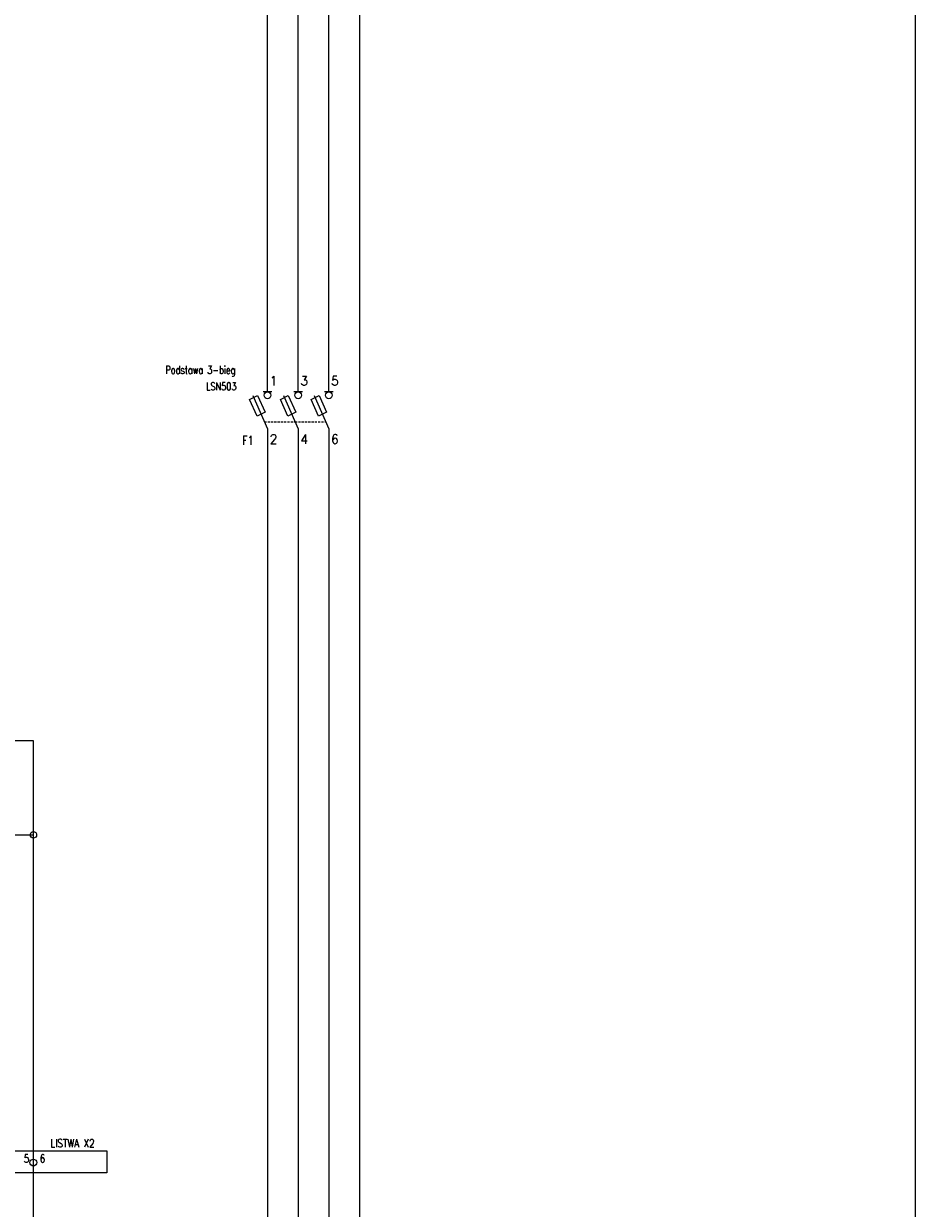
# Model space of a CAD drawing. Header units: millimetres. Extents: x 183299 to 1018155, y -286688 to 171278.
# Tile 316 of 320: x 997819 to 1018155, y -214274 to -187243. Entities that reach past the tile are written whole.
import ezdxf
from ezdxf.enums import TextEntityAlignment as Align

# ---------------------------------------------------------------- set-up
doc = ezdxf.new("R2010")
doc.units = ezdxf.units.MM
doc.header["$MEASUREMENT"] = 0
doc.linetypes.add('HIDDEN', pattern=[0.375, 0.25, -0.125])
for name, color, linetype in [('hager_artno', 7, 'Continuous'), ('hager_descr', 7, 'Continuous'), ('hager_symbol', 7, 'Continuous')]:
    doc.layers.add(name, color=color, linetype=linetype)
doc.styles.add('Hager_styl', font='SIMPLEX.SHX')
doc.styles.get("Standard").update_dxf_attribs({"font": 'txt', "bigfont": 'BIGFONT.SHX'})

# ---------------------------------------------------------------- blocks, each defined once
blk = doc.blocks.new('hager_48')
for p, q in [((0, -5.25), (0, 0)), ((7, -5.25), (7, 0)), ((14, -5.25), (14, 0)), ((1, -5.25), (-1, -5.25)), ((8, -5.25), (6, -5.25)), ((15, -5.25), (13, -5.25)), ((-4.07, -6.98), (-2.25, -6.09)), ((-2.38, -10.78), (-4.07, -6.98)), ((-3.38, -6.04), (0, -13.65)), ((-2.25, -6.09), (-0.56, -9.9)), ((2.93, -6.98), (4.75, -6.09)), ((4.62, -10.78), (2.93, -6.98)), ((3.62, -6.04), (7, -13.65)), ((4.75, -6.09), (6.44, -9.9)), ((9.93, -6.98), (11.75, -6.09)), ((11.62, -10.78), (9.93, -6.98)), ((10.62, -6.04), (14, -13.65)), ((11.75, -6.09), (13.44, -9.9)), ((-0.56, -9.9), (-2.38, -10.78)), ((6.44, -9.9), (4.62, -10.78)), ((13.44, -9.9), (11.62, -10.78)), ((0, -13.65), (0, -18.9)), ((7, -13.65), (7, -18.9)), ((14, -13.65), (14, -18.9))]:
    blk.add_line(p, q)
at = {"linetype": 'HIDDEN', "ltscale": 2}
for p, q in [((-0.71, -12.04), (6.29, -12.04)), ((6.29, -12.04), (13.29, -12.04))]:
    blk.add_line(p, q, dxfattribs=at)
for centre in [(0, -6.02), (7, -6.02), (14, -6.02)]:
    blk.add_ellipse(centre, major_axis=(0, -0.775), ratio=0.952381)
at = {"width": 0.952381}
for s, p in [('1', (0.52, -3.75)), ('3', (7.52, -3.75)), ('5', (14.52, -3.75)), ('2', (0.52, -17.07)), ('4', (7.52, -17.07)), ('6', (14.52, -17.07))]:
    blk.add_text(s, height=2.1, dxfattribs=at).set_placement(p)
at = {"layer": 'hager_artno', "style": 'Hager_styl', "width": 0.761905}
blk.add_attdef('ART_NO', text='', height=1.79, dxfattribs=at).set_placement((-3.15, -22.49), align=Align.RIGHT)
at = {"layer": 'hager_descr', "style": 'Hager_styl', "width": 0.761905}
blk.add_attdef('DESCRIPTION', text='', height=1.79, dxfattribs=at).set_placement((-3.15, -20.1), align=Align.RIGHT)
at = {"layer": 'hager_symbol', "style": 'Hager_styl', "width": 0.761905}
blk.add_attdef('SYMBOL', text='', height=2.1, dxfattribs=at).set_placement((-3.17, -17.34), align=Align.RIGHT)

msp = doc.modelspace()

# ---------------------------------------------------------------- linework, layer by layer
for p, q in [((1018154.58867, -159380.10187), (1018154.58867, -241380.10187)), ((1003379.70267, -195120.34659), (1003379.70267, -183308.27582)), ((1004079.70267, -195120.34659), (1004079.70267, -183808.27582)), ((1004779.70267, -195120.34659), (1004779.70267, -184383.16662)), ((1003379.70267, -197010.34659), (1003379.70267, -226962.69993)), ((1004079.70267, -197010.34659), (1004079.70267, -227662.69993)), ((1004779.70267, -197010.34659), (1004779.70267, -228362.69993)), ((998039.68717, -203604.63135), (983735.7715, -203604.63135)), ((998039.68717, -214815.00311), (998039.68717, -203604.63135)), ((978216.3044, -205754.63135), (998039.68717, -205754.63135))]:
    msp.add_line(p, q)
at = {"color": 5}
msp.add_line((1005479.70267, -184808.27582), (1005479.70267, -229062.69993), dxfattribs=at)
msp.add_lwpolyline([(995304.58867, -212960.757), (999714.58867, -212960.757), (999714.58867, -213460.757), (995304.58867, -213460.757)], close=True)
for centre, radius in [((998039.68717, -205754.63135), 74.8908), ((998038.71246, -213230.2348), 76.50666)]:
    msp.add_circle(centre, radius)

# ---------------------------------------------------------------- block references
ref = msp.add_blockref('hager_48', (1003379.70267, -195120.34659), dxfattribs=dict(xscale=100, yscale=100, zscale=100))
ref.add_attrib('SYMBOL', 'F1', dxfattribs={"layer": 'hager_symbol', "height": 210, "style": 'Hager_styl', "width": 0.761905}).set_placement((1003063.17334, -196854.31222), align=Align.RIGHT)
ref.add_attrib('DESCRIPTION', 'Podstawa 3-bieg', dxfattribs={"layer": 'hager_descr', "height": 178.5, "style": 'Hager_styl', "width": 0.7619}).set_placement((1002646.97614, -195231.71954), align=Align.RIGHT)
ref.add_attrib('ART_NO', 'LSN503', dxfattribs={"layer": 'hager_artno', "height": 178.5, "style": 'Hager_styl', "width": 0.7619}).set_placement((1002673.23464, -195607.5222), align=Align.RIGHT)

# ---------------------------------------------------------------- texts
at = {"style": 'Hager_styl', "width": 0.8}
for s, p in [('LISTWA X2', (998430.81555, -212880.10187)), ('5', (997817.94958, -213230.2348)), ('6', (998185.21913, -213230.2348))]:
    msp.add_text(s, height=184.57254, dxfattribs=at).set_placement(p)

doc.saveas('drawing.dxf')
